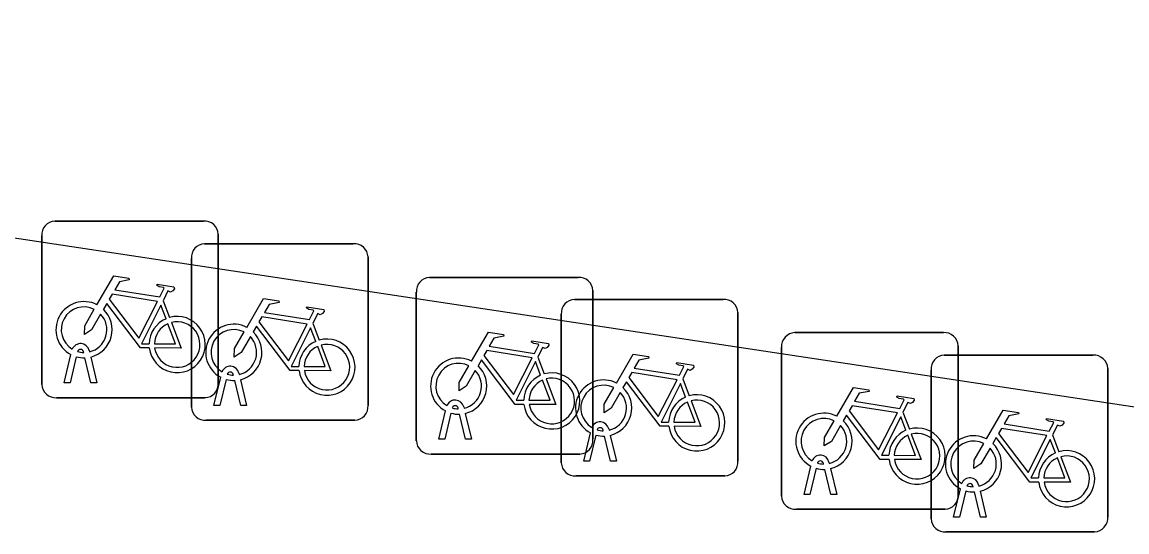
# Model space of a CAD drawing. Extents: x 163010 to 163853, y 382793 to 383982.
# Drawn here: x 163701.92 to 163708.17, y 383179.54 to 383182.42 of the extents above; entities that cross this region are included whole.
import ezdxf

# ---------------------------------------------------------------- set-up
doc = ezdxf.new("R2010")
doc.units = 0
doc.layers.add('IMGEO_Fietsenrek', color=7, linetype='Continuous')
doc.layers.add('IMGEO_Voetpad_open', color=7, linetype='Continuous')

msp = doc.modelspace()

# ---------------------------------------------------------------- linework, layer by layer
at = {"layer": 'IMGEO_Fietsenrek'}
for p, q in [((163702.1029, 383181.2955), (163702.9438, 383181.2955)), ((163702.9438, 383181.2955), (163702.1029, 383181.2955)), ((163703.0275, 383181.2211), (163703.0275, 383180.3802)), ((163703.0275, 383180.3802), (163703.0275, 383181.2211)), ((163702.0285, 383180.3709), (163702.0285, 383181.2118)), ((163702.0285, 383181.2118), (163702.0285, 383180.3709)), ((163702.9499, 383181.1675), (163703.7908, 383181.1675)), ((163703.7908, 383181.1675), (163702.9499, 383181.1675)), ((163703.8745, 383181.0931), (163703.8745, 383180.2522)), ((163703.8745, 383180.2522), (163703.8745, 383181.0931)), ((163702.8755, 383180.2429), (163702.8755, 383181.0838)), ((163702.8755, 383181.0838), (163702.8755, 383180.2429)), ((163704.2219, 383180.9765), (163705.0628, 383180.9765)), ((163705.0628, 383180.9765), (163704.2219, 383180.9765)), ((163705.1465, 383180.9021), (163705.1465, 383180.0612)), ((163705.1465, 383180.0612), (163705.1465, 383180.9021)), ((163702.7152, 383180.8452), (163702.7515, 383180.75)), ((163704.1475, 383180.0519), (163704.1475, 383180.8928)), ((163704.1475, 383180.8928), (163704.1475, 383180.0519)), ((163705.0419, 383180.8525), (163705.8828, 383180.8525)), ((163705.8828, 383180.8525), (163705.0419, 383180.8525)), ((163705.9665, 383180.7781), (163705.9665, 383179.9372)), ((163705.9665, 383179.9372), (163705.9665, 383180.7781)), ((163703.5622, 383180.7172), (163703.5985, 383180.622)), ((163704.9675, 383179.9279), (163704.9675, 383180.7688)), ((163704.9675, 383180.7688), (163704.9675, 383179.9279)), ((163706.2879, 383180.6645), (163707.1288, 383180.6645)), ((163707.1288, 383180.6645), (163706.2879, 383180.6645)), ((163707.2125, 383180.5901), (163707.2125, 383179.7492)), ((163707.2125, 383179.7492), (163707.2125, 383180.5901)), ((163702.1555, 383180.3803), (163702.1938, 383180.5403)), ((163702.2242, 383180.5281), (163702.1889, 383180.3803)), ((163702.2659, 383180.5519), (163702.2649, 383180.5562)), ((163702.2966, 383180.5634), (163702.2984, 383180.5555)), ((163702.3054, 383180.5263), (163702.3404, 383180.3803)), ((163704.8342, 383180.5262), (163704.8705, 383180.431)), ((163706.2135, 383179.7399), (163706.2135, 383180.5808)), ((163706.2135, 383180.5808), (163706.2135, 383179.7399)), ((163707.1339, 383180.5365), (163707.9748, 383180.5365)), ((163707.9748, 383180.5365), (163707.1339, 383180.5365)), ((163702.307, 383180.3803), (163702.2731, 383180.522)), ((163703.0025, 383180.2523), (163703.0408, 383180.4123)), ((163703.1129, 383180.4239), (163703.1119, 383180.4282)), ((163703.1436, 383180.4354), (163703.1454, 383180.4275)), ((163705.6542, 383180.4022), (163705.6905, 383180.307)), ((163707.0595, 383179.6119), (163707.0595, 383180.4528)), ((163707.0595, 383180.4528), (163707.0595, 383179.6119)), ((163708.0585, 383180.4621), (163708.0585, 383179.6212)), ((163708.0585, 383179.6212), (163708.0585, 383180.4621)), ((163702.1889, 383180.3803), (163702.1555, 383180.3803)), ((163702.3404, 383180.3803), (163702.307, 383180.3803)), ((163703.0712, 383180.4001), (163703.0359, 383180.2523)), ((163703.154, 383180.2523), (163703.1201, 383180.394)), ((163703.1524, 383180.3983), (163703.1874, 383180.2523)), ((163702.9531, 383180.2965), (163702.1122, 383180.2965)), ((163702.1122, 383180.2965), (163702.9531, 383180.2965)), ((163703.0359, 383180.2523), (163703.0025, 383180.2523)), ((163703.1874, 383180.2523), (163703.154, 383180.2523)), ((163704.2745, 383180.0613), (163704.3128, 383180.2213)), ((163704.3849, 383180.2329), (163704.3839, 383180.2372)), ((163704.4156, 383180.2444), (163704.4174, 383180.2365)), ((163706.9002, 383180.2142), (163706.9365, 383180.119)), ((163703.8001, 383180.1685), (163702.9592, 383180.1685)), ((163702.9592, 383180.1685), (163703.8001, 383180.1685)), ((163704.3432, 383180.2091), (163704.3079, 383180.0613)), ((163704.426, 383180.0613), (163704.3921, 383180.203)), ((163704.4244, 383180.2073), (163704.4594, 383180.0613)), ((163705.0945, 383179.9373), (163705.1328, 383180.0973)), ((163705.2049, 383180.1089), (163705.2039, 383180.1132)), ((163705.2356, 383180.1204), (163705.2374, 383180.1125)), ((163704.3079, 383180.0613), (163704.2745, 383180.0613)), ((163704.4594, 383180.0613), (163704.426, 383180.0613)), ((163705.1632, 383180.0851), (163705.1279, 383179.9373)), ((163705.246, 383179.9373), (163705.2121, 383180.079)), ((163705.2444, 383180.0833), (163705.2794, 383179.9373)), ((163707.7462, 383180.0862), (163707.7825, 383179.991)), ((163705.0721, 383179.9775), (163704.2312, 383179.9775)), ((163704.2312, 383179.9775), (163705.0721, 383179.9775)), ((163705.1279, 383179.9373), (163705.0945, 383179.9373)), ((163705.2794, 383179.9373), (163705.246, 383179.9373)), ((163706.3405, 383179.7493), (163706.3788, 383179.9093)), ((163706.4509, 383179.9209), (163706.4499, 383179.9252)), ((163706.4816, 383179.9324), (163706.4834, 383179.9245)), ((163705.8921, 383179.8535), (163705.0512, 383179.8535)), ((163705.0512, 383179.8535), (163705.8921, 383179.8535)), ((163706.4092, 383179.8971), (163706.3739, 383179.7493)), ((163706.492, 383179.7493), (163706.4581, 383179.891)), ((163706.4904, 383179.8953), (163706.5254, 383179.7493)), ((163707.1865, 383179.6213), (163707.2248, 383179.7813)), ((163707.2969, 383179.7929), (163707.2959, 383179.7972)), ((163707.3276, 383179.8044), (163707.3294, 383179.7965)), ((163706.3739, 383179.7493), (163706.3405, 383179.7493)), ((163706.5254, 383179.7493), (163706.492, 383179.7493)), ((163707.2552, 383179.7691), (163707.2199, 383179.6213)), ((163707.338, 383179.6213), (163707.3041, 383179.763)), ((163707.3364, 383179.7673), (163707.3714, 383179.6213)), ((163707.1381, 383179.6655), (163706.2972, 383179.6655)), ((163706.2972, 383179.6655), (163707.1381, 383179.6655)), ((163707.2199, 383179.6213), (163707.1865, 383179.6213)), ((163707.3714, 383179.6213), (163707.338, 383179.6213)), ((163707.9841, 383179.5375), (163707.1432, 383179.5375)), ((163707.1432, 383179.5375), (163707.9841, 383179.5375))]:
    msp.add_line(p, q, dxfattribs=at)
for points in [[(163702.3411, 383180.8222), (163702.4358, 383180.9857), (163702.522, 383180.9719), (163702.5237, 383180.9632), (163702.4676, 383180.9523), (163702.4414, 383180.907), (163702.6966, 383180.8662)], [(163702.6966, 383180.8662), (163702.7216, 383180.915), (163702.7165, 383180.919), (163702.6933, 383180.9227), (163702.6806, 383180.9302), (163702.6796, 383180.9333), (163702.6818, 383180.9379), (163702.7766, 383180.9228), (163702.7789, 383180.9125), (163702.7695, 383180.9001), (163702.7571, 383180.8937), (163702.7426, 383180.8999), (163702.7152, 383180.8452)], [(163702.6837, 383180.841), (163702.4269, 383180.882), (163702.4102, 383180.8532), (163702.5772, 383180.6329), (163702.6837, 383180.841)], [(163703.1881, 383180.6942), (163703.2828, 383180.8577), (163703.369, 383180.8439), (163703.3707, 383180.8352), (163703.3146, 383180.8243), (163703.2884, 383180.779), (163703.5436, 383180.7382)], [(163702.3618, 383180.7697), (163702.3102, 383180.6805), (163702.2703, 383180.6545), (163702.2715, 383180.702), (163702.326, 383180.7962)], [(163702.6368, 383180.5775), (163702.5871, 383180.5776), (163702.3964, 383180.8293), (163702.3774, 383180.7965)], [(163702.7317, 383180.743), (163702.7024, 383180.8198), (163702.593, 383180.6017), (163702.6357, 383180.6016)], [(163703.5436, 383180.7382), (163703.5686, 383180.787), (163703.5635, 383180.791), (163703.5403, 383180.7947), (163703.5276, 383180.8022), (163703.5266, 383180.8053), (163703.5288, 383180.8099), (163703.6236, 383180.7948), (163703.6259, 383180.7845), (163703.6165, 383180.7721), (163703.6041, 383180.7657), (163703.5896, 383180.7719), (163703.5622, 383180.7172)], [(163702.6657, 383180.6015), (163702.7856, 383180.6013), (163702.7424, 383180.7149)], [(163702.7622, 383180.7218), (163702.8172, 383180.5772), (163702.6671, 383180.5775)], [(163703.5307, 383180.713), (163703.2739, 383180.754), (163703.2572, 383180.7252), (163703.4242, 383180.5049), (163703.5307, 383180.713)], [(163703.2088, 383180.6417), (163703.1572, 383180.5525), (163703.1173, 383180.5265), (163703.1185, 383180.574), (163703.173, 383180.6682)], [(163703.4838, 383180.4495), (163703.4341, 383180.4496), (163703.2434, 383180.7013), (163703.2244, 383180.6685)], [(163703.5787, 383180.615), (163703.5494, 383180.6918), (163703.44, 383180.4737), (163703.4827, 383180.4736)], [(163704.4601, 383180.5032), (163704.5548, 383180.6667), (163704.641, 383180.6529), (163704.6427, 383180.6442), (163704.5866, 383180.6333), (163704.5604, 383180.588), (163704.8156, 383180.5472)], [(163703.6092, 383180.5938), (163703.6642, 383180.4492), (163703.5141, 383180.4495)], [(163704.8156, 383180.5472), (163704.8406, 383180.596), (163704.8355, 383180.6), (163704.8123, 383180.6037), (163704.7996, 383180.6112), (163704.7986, 383180.6143), (163704.8008, 383180.6189), (163704.8956, 383180.6038), (163704.8979, 383180.5935), (163704.8885, 383180.5811), (163704.8761, 383180.5747), (163704.8616, 383180.5809), (163704.8342, 383180.5262)], [(163703.5127, 383180.4735), (163703.6326, 383180.4733), (163703.5894, 383180.5869)], [(163704.8027, 383180.522), (163704.5459, 383180.563), (163704.5292, 383180.5342), (163704.6962, 383180.3139), (163704.8027, 383180.522)], [(163705.2801, 383180.3792), (163705.3748, 383180.5427), (163705.461, 383180.5289), (163705.4627, 383180.5202), (163705.4066, 383180.5093), (163705.3804, 383180.464), (163705.6356, 383180.4232)], [(163704.4808, 383180.4507), (163704.4292, 383180.3615), (163704.3893, 383180.3355), (163704.3905, 383180.383), (163704.445, 383180.4772)], [(163704.7558, 383180.2585), (163704.7061, 383180.2586), (163704.5154, 383180.5103), (163704.4964, 383180.4775)], [(163704.8507, 383180.424), (163704.8214, 383180.5008), (163704.712, 383180.2827), (163704.7547, 383180.2826)], [(163705.6356, 383180.4232), (163705.6606, 383180.472), (163705.6555, 383180.476), (163705.6323, 383180.4797), (163705.6196, 383180.4872), (163705.6186, 383180.4903), (163705.6208, 383180.4949), (163705.7156, 383180.4798), (163705.7179, 383180.4695), (163705.7085, 383180.4571), (163705.6961, 383180.4507), (163705.6816, 383180.4569), (163705.6542, 383180.4022)], [(163704.8812, 383180.4028), (163704.9362, 383180.2582), (163704.7861, 383180.2585)], [(163705.6227, 383180.398), (163705.3659, 383180.439), (163705.3492, 383180.4102), (163705.5162, 383180.1899), (163705.6227, 383180.398)], [(163704.7847, 383180.2825), (163704.9046, 383180.2823), (163704.8614, 383180.3959)], [(163705.3008, 383180.3267), (163705.2492, 383180.2375), (163705.2093, 383180.2115), (163705.2105, 383180.259), (163705.265, 383180.3532)], [(163705.5758, 383180.1345), (163705.5261, 383180.1346), (163705.3354, 383180.3863), (163705.3164, 383180.3535)], [(163705.6707, 383180.3), (163705.6414, 383180.3768), (163705.532, 383180.1587), (163705.5747, 383180.1586)], [(163706.5261, 383180.1912), (163706.6208, 383180.3547), (163706.707, 383180.3409), (163706.7087, 383180.3322), (163706.6526, 383180.3213), (163706.6264, 383180.276), (163706.8816, 383180.2352)], [(163705.7012, 383180.2788), (163705.7562, 383180.1342), (163705.6061, 383180.1345)], [(163706.8816, 383180.2352), (163706.9066, 383180.284), (163706.9015, 383180.288), (163706.8783, 383180.2917), (163706.8656, 383180.2992), (163706.8646, 383180.3023), (163706.8668, 383180.3069), (163706.9616, 383180.2918), (163706.9639, 383180.2815), (163706.9545, 383180.2691), (163706.9421, 383180.2627), (163706.9276, 383180.2689), (163706.9002, 383180.2142)], [(163705.6047, 383180.1585), (163705.7246, 383180.1583), (163705.6814, 383180.2719)], [(163706.8687, 383180.21), (163706.6119, 383180.251), (163706.5952, 383180.2222), (163706.7622, 383180.0019), (163706.8687, 383180.21)], [(163707.3721, 383180.0632), (163707.4668, 383180.2267), (163707.553, 383180.2129), (163707.5547, 383180.2042), (163707.4986, 383180.1933), (163707.4724, 383180.148), (163707.7276, 383180.1072)], [(163706.5468, 383180.1387), (163706.4952, 383180.0495), (163706.4553, 383180.0235), (163706.4565, 383180.071), (163706.511, 383180.1652)], [(163706.8218, 383179.9465), (163706.7721, 383179.9466), (163706.5814, 383180.1983), (163706.5624, 383180.1655)], [(163706.9167, 383180.112), (163706.8874, 383180.1888), (163706.778, 383179.9707), (163706.8207, 383179.9706)], [(163707.7276, 383180.1072), (163707.7526, 383180.156), (163707.7475, 383180.16), (163707.7243, 383180.1637), (163707.7116, 383180.1712), (163707.7106, 383180.1743), (163707.7128, 383180.1789), (163707.8076, 383180.1638), (163707.8099, 383180.1535), (163707.8005, 383180.1411), (163707.7881, 383180.1347), (163707.7736, 383180.1409), (163707.7462, 383180.0862)], [(163706.9472, 383180.0908), (163707.0022, 383179.9462), (163706.8521, 383179.9465)], [(163707.7147, 383180.082), (163707.4579, 383180.123), (163707.4412, 383180.0942), (163707.6082, 383179.8739), (163707.7147, 383180.082)], [(163706.8507, 383179.9705), (163706.9706, 383179.9703), (163706.9274, 383180.0839)], [(163707.3928, 383180.0107), (163707.3412, 383179.9215), (163707.3013, 383179.8955), (163707.3025, 383179.943), (163707.357, 383180.0372)], [(163707.6678, 383179.8185), (163707.6181, 383179.8186), (163707.4274, 383180.0703), (163707.4084, 383180.0375)], [(163707.7627, 383179.984), (163707.7334, 383180.0608), (163707.624, 383179.8427), (163707.6667, 383179.8426)], [(163707.6967, 383179.8425), (163707.8166, 383179.8423), (163707.7734, 383179.9559)], [(163707.7932, 383179.9628), (163707.8482, 383179.8182), (163707.6981, 383179.8185)]]:
    msp.add_lwpolyline(points, dxfattribs=at)
for centre, radius, start, end in [((163702.1062, 383181.2176), 0.0779, 92.4484, 184.28452), ((163702.1062, 383181.2176), 0.0779, 92.4484, 184.28452), ((163702.9496, 383181.2178), 0.0779, 2.4484, 94.28452), ((163702.9496, 383181.2178), 0.0779, 2.4484, 94.28452), ((163702.9532, 383181.0896), 0.0779, 92.4484, 184.28452), ((163702.9532, 383181.0896), 0.0779, 92.4484, 184.28452), ((163703.7966, 383181.0898), 0.0779, 2.4484, 94.28452), ((163703.7966, 383181.0898), 0.0779, 2.4484, 94.28452), ((163704.2252, 383180.8986), 0.0779, 92.4484, 184.28452), ((163704.2252, 383180.8986), 0.0779, 92.4484, 184.28452), ((163705.0686, 383180.8988), 0.0779, 2.4484, 94.28452), ((163705.0686, 383180.8988), 0.0779, 2.4484, 94.28452), ((163702.2681, 383180.6809), 0.159, 62.67661, 242.13685), ((163705.0452, 383180.7746), 0.0779, 92.4484, 184.28452), ((163705.0452, 383180.7746), 0.0779, 92.4484, 184.28452), ((163705.8886, 383180.7748), 0.0779, 2.4484, 94.28452), ((163705.8886, 383180.7748), 0.0779, 2.4484, 94.28452), ((163702.2681, 383180.6809), 0.129, 63.31916, 238.90302), ((163702.2681, 383180.6809), 0.159, 283.5766, 46.60424), ((163702.2681, 383180.6809), 0.129, 283.60429, 43.43025), ((163702.7947, 383180.5969), 0.159, 113.3408, 178.32165), ((163702.7947, 383180.5969), 0.159, 187.0065, 105.77075), ((163702.7947, 383180.5969), 0.129, 113.92302, 177.95563), ((163702.7947, 383180.5969), 0.129, 188.67146, 104.58832), ((163703.1151, 383180.5529), 0.159, 62.67661, 242.13685), ((163703.1151, 383180.5529), 0.129, 63.31916, 238.90302), ((163703.1151, 383180.5529), 0.159, 283.5766, 46.60424), ((163706.2912, 383180.5866), 0.0779, 92.4484, 184.28452), ((163706.2912, 383180.5866), 0.0779, 92.4484, 184.28452), ((163707.1346, 383180.5868), 0.0779, 2.4484, 94.28452), ((163707.1346, 383180.5868), 0.0779, 2.4484, 94.28452), ((163702.2479, 383180.5523), 0.0499, 12.8025, 158.69338), ((163703.1151, 383180.5529), 0.129, 283.60429, 43.43025), ((163703.6417, 383180.4689), 0.159, 113.3408, 178.32165), ((163703.6417, 383180.4689), 0.159, 187.0065, 105.77075), ((163703.6417, 383180.4689), 0.129, 188.67146, 104.58832), ((163702.2681, 383180.6809), 0.159, 253.99666, 271.78671), ((163702.2479, 383180.5523), 0.0174, 12.8025, 163.45023), ((163702.2681, 383180.6809), 0.129, 253.41502, 269.02044), ((163703.6417, 383180.4689), 0.129, 113.92302, 177.95563), ((163707.1372, 383180.4586), 0.0779, 92.4484, 184.28452), ((163707.1372, 383180.4586), 0.0779, 92.4484, 184.28452), ((163707.9806, 383180.4588), 0.0779, 2.4484, 94.28452), ((163707.9806, 383180.4588), 0.0779, 2.4484, 94.28452), ((163703.0949, 383180.4243), 0.0499, 12.8025, 158.69338), ((163704.3871, 383180.3619), 0.159, 62.67661, 242.13685), ((163704.3871, 383180.3619), 0.129, 63.31916, 238.90302), ((163704.3871, 383180.3619), 0.159, 283.5766, 46.60424), ((163703.0949, 383180.4243), 0.0174, 12.8025, 163.45023), ((163703.1151, 383180.5529), 0.129, 253.41502, 269.02044), ((163704.3871, 383180.3619), 0.129, 283.60429, 43.43025), ((163704.9137, 383180.2779), 0.159, 113.3408, 178.32165), ((163704.9137, 383180.2779), 0.159, 187.0065, 105.77075), ((163704.9137, 383180.2779), 0.129, 188.67146, 104.58832), ((163702.1064, 383180.3742), 0.0779, 182.4484, 274.28452), ((163702.1064, 383180.3742), 0.0779, 182.4484, 274.28452), ((163702.9498, 383180.3744), 0.0779, 272.4484, 4.28452), ((163702.9498, 383180.3744), 0.0779, 272.4484, 4.28452), ((163703.1151, 383180.5529), 0.159, 253.99666, 271.78671), ((163704.9137, 383180.2779), 0.129, 113.92302, 177.95563), ((163705.2071, 383180.2379), 0.159, 62.67661, 242.13685), ((163705.2071, 383180.2379), 0.129, 63.31916, 238.90302), ((163705.2071, 383180.2379), 0.159, 283.5766, 46.60424), ((163704.3669, 383180.2333), 0.0499, 12.8025, 158.69338), ((163705.2071, 383180.2379), 0.129, 283.60429, 43.43025), ((163705.7337, 383180.1539), 0.159, 113.3408, 178.32165), ((163705.7337, 383180.1539), 0.159, 187.0065, 105.77075), ((163705.7337, 383180.1539), 0.129, 188.67146, 104.58832), ((163702.9534, 383180.2462), 0.0779, 182.4484, 274.28452), ((163702.9534, 383180.2462), 0.0779, 182.4484, 274.28452), ((163703.7968, 383180.2464), 0.0779, 272.4484, 4.28452), ((163703.7968, 383180.2464), 0.0779, 272.4484, 4.28452), ((163704.3669, 383180.2333), 0.0174, 12.8025, 163.45023), ((163704.3871, 383180.3619), 0.129, 253.41502, 269.02044), ((163705.7337, 383180.1539), 0.129, 113.92302, 177.95563), ((163704.3871, 383180.3619), 0.159, 253.99666, 271.78671), ((163705.1869, 383180.1093), 0.0499, 12.8025, 158.69338), ((163706.4531, 383180.0499), 0.159, 62.67661, 242.13685), ((163706.4531, 383180.0499), 0.129, 63.31916, 238.90302), ((163706.4531, 383180.0499), 0.159, 283.5766, 46.60424), ((163705.1869, 383180.1093), 0.0174, 12.8025, 163.45023), ((163705.2071, 383180.2379), 0.129, 253.41502, 269.02044), ((163706.4531, 383180.0499), 0.129, 283.60429, 43.43025), ((163706.9797, 383179.9659), 0.159, 113.3408, 178.32165), ((163706.9797, 383179.9659), 0.159, 187.0065, 105.77075), ((163706.9797, 383179.9659), 0.129, 188.67146, 104.58832), ((163704.2254, 383180.0552), 0.0779, 182.4484, 274.28452), ((163704.2254, 383180.0552), 0.0779, 182.4484, 274.28452), ((163705.0688, 383180.0554), 0.0779, 272.4484, 4.28452), ((163705.0688, 383180.0554), 0.0779, 272.4484, 4.28452), ((163705.2071, 383180.2379), 0.159, 253.99666, 271.78671), ((163706.9797, 383179.9659), 0.129, 113.92302, 177.95563), ((163707.2991, 383179.9219), 0.159, 62.67661, 242.13685), ((163707.2991, 383179.9219), 0.129, 63.31916, 238.90302), ((163707.2991, 383179.9219), 0.159, 283.5766, 46.60424), ((163706.4329, 383179.9213), 0.0499, 12.8025, 158.69338), ((163707.2991, 383179.9219), 0.129, 283.60429, 43.43025), ((163707.8257, 383179.8379), 0.159, 113.3408, 178.32165), ((163707.8257, 383179.8379), 0.159, 187.0065, 105.77075), ((163707.8257, 383179.8379), 0.129, 188.67146, 104.58832), ((163705.0454, 383179.9312), 0.0779, 182.4484, 274.28452), ((163705.0454, 383179.9312), 0.0779, 182.4484, 274.28452), ((163705.8888, 383179.9314), 0.0779, 272.4484, 4.28452), ((163705.8888, 383179.9314), 0.0779, 272.4484, 4.28452), ((163706.4329, 383179.9213), 0.0174, 12.8025, 163.45023), ((163706.4531, 383180.0499), 0.129, 253.41502, 269.02044), ((163707.8257, 383179.8379), 0.129, 113.92302, 177.95563), ((163706.4531, 383180.0499), 0.159, 253.99666, 271.78671), ((163707.2789, 383179.7933), 0.0499, 12.8025, 158.69338), ((163707.2789, 383179.7933), 0.0174, 12.8025, 163.45023), ((163707.2991, 383179.9219), 0.129, 253.41502, 269.02044), ((163706.2914, 383179.7432), 0.0779, 182.4484, 274.28452), ((163706.2914, 383179.7432), 0.0779, 182.4484, 274.28452), ((163707.1348, 383179.7434), 0.0779, 272.4484, 4.28452), ((163707.1348, 383179.7434), 0.0779, 272.4484, 4.28452), ((163707.2991, 383179.9219), 0.159, 253.99666, 271.78671), ((163707.1374, 383179.6152), 0.0779, 182.4484, 274.28452), ((163707.1374, 383179.6152), 0.0779, 182.4484, 274.28452), ((163707.9808, 383179.6154), 0.0779, 272.4484, 4.28452), ((163707.9808, 383179.6154), 0.0779, 272.4484, 4.28452)]:
    msp.add_arc(centre, radius, start, end, dxfattribs=at)
at = {"layer": 'IMGEO_Voetpad_open'}
msp.add_lwpolyline([(163711.939, 383179.68), (163711.736, 383179.711), (163693.51, 383182.46), (163694.309, 383187.695), (163710.158, 383185.33), (163712.488, 383184.982), (163712.729, 383184.946), (163711.939, 383179.68)], dxfattribs=at)

doc.saveas('drawing.dxf')
